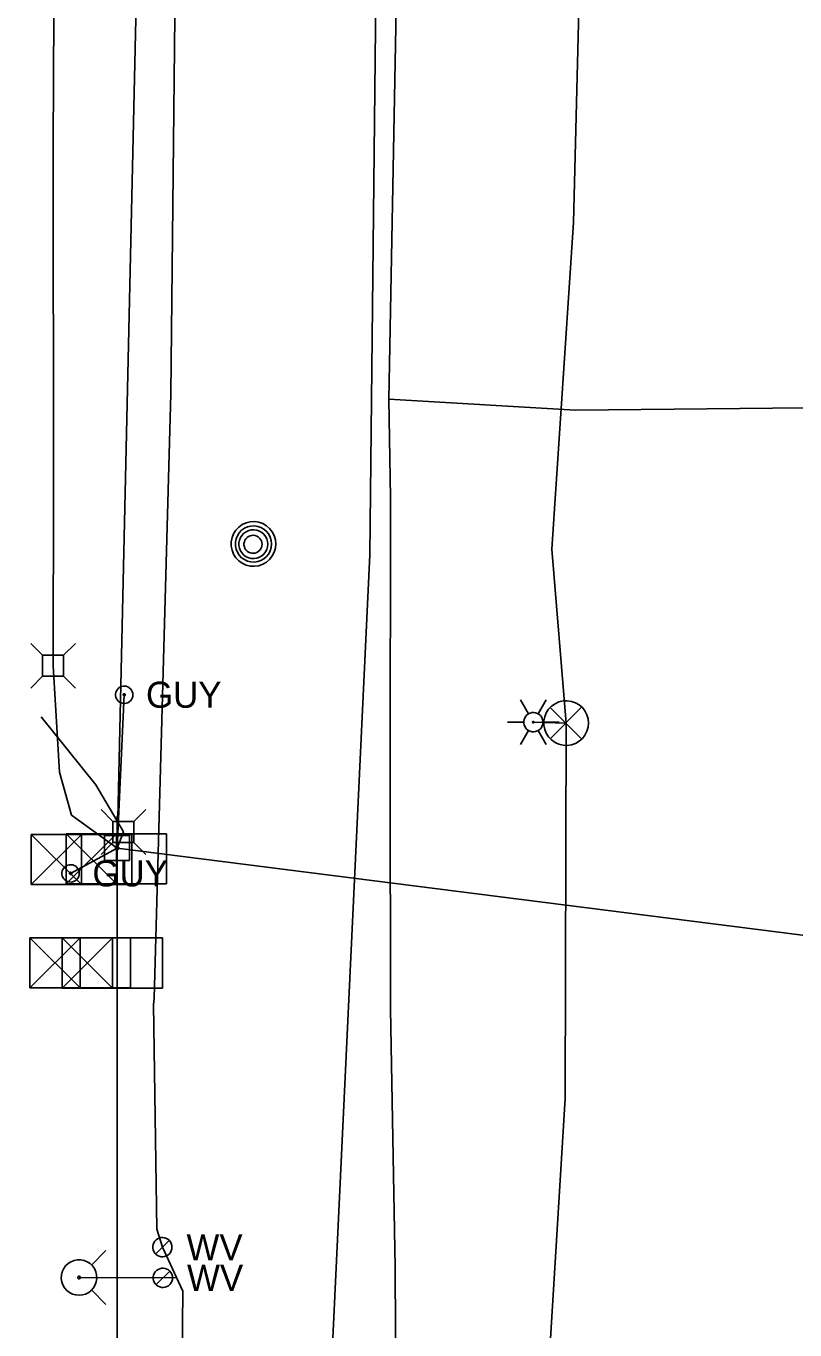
# Model space of a CAD drawing. Extents: x 600849 to 606371, y 330010 to 403088.
# Drawn here: x 602002.3 to 602115.8, y 362753.4 to 362946 of the extents above; entities that cross this region are included whole.
import ezdxf

# ---------------------------------------------------------------- set-up
doc = ezdxf.new("R2010")
doc.units = 0
for name, color, linetype in [('E_LTG', 7, 'Continuous'), ('E_SIG', 7, 'Continuous'), ('E_UTL_AG_Bold', 7, 'Continuous'), ('E_UTL_E_UG', 7, 'Continuous'), ('E_UTL_EGuyWire', 7, 'Continuous'), ('E_UTL_EPowerPole', 7, 'Continuous'), ('E_UTL_FO_UG', 7, 'Continuous'), ('E_UTL_G_UG', 7, 'Continuous'), ('E_UTL_MH', 7, 'Continuous'), ('E_UTL_Overhead', 7, 'Continuous'), ('E_UTL_T_UG', 7, 'Continuous'), ('E_UTL_TV_UG', 7, 'Continuous'), ('E_UTL_W', 7, 'Continuous'), ('E_UTL_W_UG', 7, 'Continuous'), ('E_UTL_WHydrant', 7, 'Continuous')]:
    doc.layers.add(name, color=color, linetype=linetype)

msp = doc.modelspace()

# ---------------------------------------------------------------- linework, layer by layer
at = {"layer": 'E_LTG'}
for points in [[(602076.43, 362844.43), (602075.24, 362846.49)], [(602077.86, 362844.43), (602079.05, 362846.49)], [(602073.33, 362843.19), (602075.71, 362843.19)], [(602078.57, 362843.19), (602078.55, 362843.46), (602078.47, 362843.72), (602078.34, 362843.97), (602078.18, 362844.18), (602077.97, 362844.36), (602077.74, 362844.49), (602077.48, 362844.58), (602077.21, 362844.62), (602076.94, 362844.61), (602076.68, 362844.54), (602076.43, 362844.43), (602076.21, 362844.27), (602076.02, 362844.08), (602075.87, 362843.85), (602075.77, 362843.6), (602075.72, 362843.33), (602075.72, 362843.06), (602075.77, 362842.79), (602075.87, 362842.54), (602076.02, 362842.31), (602076.21, 362842.11), (602076.43, 362841.96), (602076.68, 362841.84), (602076.94, 362841.78), (602077.21, 362841.77), (602077.48, 362841.8), (602077.74, 362841.89), (602077.97, 362842.03), (602078.18, 362842.21), (602078.34, 362842.42), (602078.47, 362842.66), (602078.55, 362842.92), (602078.57, 362843.19)], [(602078.57, 362843.19), (602078.55, 362843.46), (602078.47, 362843.72), (602078.34, 362843.97), (602078.18, 362844.18), (602077.97, 362844.36), (602077.74, 362844.49), (602077.48, 362844.58), (602077.21, 362844.62), (602076.94, 362844.61), (602076.68, 362844.54), (602076.43, 362844.43), (602076.21, 362844.27), (602076.02, 362844.08), (602075.87, 362843.85), (602075.77, 362843.6), (602075.72, 362843.33), (602075.72, 362843.06), (602075.77, 362842.79), (602075.87, 362842.54), (602076.02, 362842.31), (602076.21, 362842.11), (602076.43, 362841.96), (602076.68, 362841.84), (602076.94, 362841.78), (602077.21, 362841.77), (602077.48, 362841.8), (602077.74, 362841.89), (602077.97, 362842.03), (602078.18, 362842.21), (602078.34, 362842.42), (602078.47, 362842.66), (602078.55, 362842.92), (602078.57, 362843.19)], [(602078.57, 362843.19), (602078.55, 362843.46), (602078.47, 362843.72), (602078.34, 362843.97), (602078.18, 362844.18), (602077.97, 362844.36), (602077.74, 362844.49), (602077.48, 362844.58), (602077.21, 362844.62), (602076.94, 362844.61), (602076.68, 362844.54), (602076.43, 362844.43), (602076.21, 362844.27), (602076.02, 362844.08), (602075.87, 362843.85), (602075.77, 362843.6), (602075.72, 362843.33), (602075.72, 362843.06), (602075.77, 362842.79), (602075.87, 362842.54), (602076.02, 362842.31), (602076.21, 362842.11), (602076.43, 362841.96), (602076.68, 362841.84), (602076.94, 362841.78), (602077.21, 362841.77), (602077.48, 362841.8), (602077.74, 362841.89), (602077.97, 362842.03), (602078.18, 362842.21), (602078.34, 362842.42), (602078.47, 362842.66), (602078.55, 362842.92), (602078.57, 362843.19)], [(602077.26, 362843.19), (602077.26, 362843.22), (602077.25, 362843.24), (602077.24, 362843.26), (602077.23, 362843.28), (602077.21, 362843.29), (602077.19, 362843.3), (602077.17, 362843.31), (602077.15, 362843.31), (602077.13, 362843.31), (602077.1, 362843.31), (602077.08, 362843.3), (602077.06, 362843.28), (602077.05, 362843.27), (602077.04, 362843.25), (602077.03, 362843.23), (602077.02, 362843.2), (602077.02, 362843.18), (602077.03, 362843.16), (602077.04, 362843.14), (602077.05, 362843.12), (602077.06, 362843.1), (602077.08, 362843.09), (602077.1, 362843.08), (602077.13, 362843.08), (602077.15, 362843.07), (602077.17, 362843.08), (602077.19, 362843.08), (602077.21, 362843.1), (602077.23, 362843.11), (602077.24, 362843.13), (602077.25, 362843.15), (602077.26, 362843.17), (602077.26, 362843.19)], [(602078.57, 362843.19), (602080.95, 362843.19)], [(602075.24, 362839.89), (602076.43, 362841.96)], [(602079.05, 362839.89), (602077.86, 362841.96)]]:
    msp.add_lwpolyline(points, dxfattribs=at)
at = {"layer": 'E_SIG'}
for points in [[(602085.3, 362843.06), (602085.24, 362843.69), (602085.06, 362844.29), (602084.77, 362844.85), (602084.38, 362845.34), (602083.91, 362845.75), (602083.37, 362846.07), (602082.77, 362846.27), (602082.15, 362846.36), (602081.53, 362846.33), (602080.92, 362846.18), (602080.35, 362845.92), (602079.83, 362845.56), (602079.4, 362845.1), (602079.06, 362844.58), (602078.83, 362843.99), (602078.71, 362843.38), (602078.71, 362842.75), (602078.83, 362842.13), (602079.06, 362841.55), (602079.4, 362841.02), (602079.83, 362840.57), (602080.35, 362840.21), (602080.92, 362839.95), (602081.53, 362839.8), (602082.15, 362839.77), (602082.77, 362839.86), (602083.37, 362840.06), (602083.91, 362840.38), (602084.38, 362840.79), (602084.77, 362841.28), (602085.06, 362841.84), (602085.24, 362842.44), (602085.3, 362843.06)], [(602084.26, 362845.4), (602079.65, 362840.74)], [(602079.65, 362845.35), (602084.3, 362840.7)], [(602003.03, 362819.19), (602003.03, 362826.62)], [(602003.03, 362826.62), (602017.88, 362826.62)], [(602010.45, 362826.62), (602003.03, 362819.19)], [(602003.03, 362826.62), (602010.45, 362819.19)], [(602008.16, 362819.29), (602008.16, 362826.72)], [(602008.16, 362826.72), (602023.01, 362826.72)], [(602015.59, 362826.72), (602008.16, 362819.29)], [(602008.16, 362826.72), (602015.59, 362819.29)], [(602010.45, 362819.19), (602010.45, 362826.62)], [(602015.59, 362819.29), (602015.59, 362826.72)], [(602017.88, 362826.62), (602017.88, 362819.19)], [(602023.01, 362826.72), (602023.01, 362819.29)], [(602010.45, 362822.9), (602010.45, 362822.9)], [(602015.59, 362823.01), (602015.59, 362823.01)], [(602017.88, 362819.19), (602003.03, 362819.19)], [(602023.01, 362819.29), (602008.16, 362819.29)], [(602002.83, 362803.93), (602002.83, 362811.36)], [(602002.83, 362811.36), (602017.68, 362811.36)], [(602010.26, 362811.36), (602002.83, 362803.93)], [(602002.83, 362811.36), (602010.26, 362803.93)], [(602007.57, 362803.91), (602007.57, 362811.33)], [(602007.57, 362811.33), (602022.42, 362811.33)], [(602015, 362811.33), (602007.57, 362803.91)], [(602007.57, 362811.33), (602015, 362803.91)], [(602010.26, 362803.93), (602010.26, 362811.36)], [(602015, 362803.91), (602015, 362811.33)], [(602017.68, 362811.36), (602017.68, 362803.93)], [(602022.42, 362811.33), (602022.42, 362803.91)], [(602010.26, 362807.65), (602010.26, 362807.65)], [(602015, 362807.62), (602015, 362807.62)], [(602017.68, 362803.93), (602002.83, 362803.93)], [(602022.42, 362803.91), (602007.57, 362803.91)]]:
    msp.add_lwpolyline(points, dxfattribs=at)
at = {"layer": 'E_UTL_AG_Bold'}
for points in [[(602004.69, 362853.08), (602002.94, 362854.83)], [(602007.79, 362853.08), (602009.54, 362854.83)], [(602007.79, 362853.08), (602004.69, 362853.08)], [(602004.69, 362853.08), (602004.69, 362849.98)], [(602007.79, 362849.98), (602007.79, 362853.08)], [(602004.69, 362849.98), (602002.94, 362848.23)], [(602004.69, 362849.98), (602007.79, 362849.98)], [(602007.79, 362849.98), (602009.54, 362848.23)], [(602015.07, 362828.52), (602013.32, 362830.27)], [(602018.17, 362828.52), (602019.92, 362830.27)], [(602018.17, 362828.52), (602015.07, 362828.52)], [(602015.07, 362828.52), (602015.07, 362825.42)], [(602018.17, 362825.42), (602018.17, 362828.52)], [(602015.07, 362825.42), (602013.32, 362823.67)], [(602015.07, 362825.42), (602018.17, 362825.42)], [(602018.17, 362825.42), (602019.92, 362823.67)]]:
    msp.add_lwpolyline(points, dxfattribs=at)
at = {"layer": 'E_UTL_E_UG'}
for points in [[(602074.18, 362713.08), (602078.59, 362734.37), (602081.83, 362787.58), (602082, 362843.06), (602079.9, 362868.76), (602083.06, 362917), (602084.54, 362975.89), (602084.19, 363021.29), (602082.84, 363096.01), (602083.34, 363175.19), (602083.68, 363203.09)], [(602082, 362843.06), (602077.14, 362843.19)]]:
    msp.add_lwpolyline(points, dxfattribs=at)
at = {"layer": 'E_UTL_EGuyWire'}
for p in [(602016.75, 362847.24), (602008.84, 362820.86)]:
    msp.add_line(p, (602015.72, 362824.59), dxfattribs=at)
for points in [[(602018.03, 362847.24), (602018.01, 362847.48), (602017.94, 362847.72), (602017.83, 362847.93), (602017.68, 362848.13), (602017.49, 362848.29), (602017.28, 362848.41), (602017.05, 362848.49), (602016.81, 362848.52), (602016.57, 362848.51), (602016.33, 362848.45), (602016.11, 362848.35), (602015.91, 362848.21), (602015.74, 362848.03), (602015.61, 362847.83), (602015.52, 362847.6), (602015.47, 362847.36), (602015.47, 362847.12), (602015.52, 362846.88), (602015.61, 362846.65), (602015.74, 362846.45), (602015.91, 362846.27), (602016.11, 362846.13), (602016.33, 362846.03), (602016.57, 362845.97), (602016.81, 362845.96), (602017.05, 362845.99), (602017.28, 362846.07), (602017.49, 362846.19), (602017.68, 362846.35), (602017.83, 362846.55), (602017.94, 362846.76), (602018.01, 362847), (602018.03, 362847.24)], [(602016.91, 362847.24), (602016.91, 362847.27), (602016.9, 362847.3), (602016.88, 362847.33), (602016.87, 362847.35), (602016.84, 362847.37), (602016.82, 362847.39), (602016.79, 362847.4), (602016.76, 362847.4), (602016.73, 362847.4), (602016.7, 362847.39), (602016.67, 362847.38), (602016.64, 362847.36), (602016.62, 362847.34), (602016.61, 362847.31), (602016.6, 362847.29), (602016.59, 362847.26), (602016.59, 362847.23), (602016.6, 362847.2), (602016.61, 362847.17), (602016.62, 362847.14), (602016.64, 362847.12), (602016.67, 362847.1), (602016.7, 362847.09), (602016.73, 362847.08), (602016.76, 362847.08), (602016.79, 362847.08), (602016.82, 362847.09), (602016.84, 362847.11), (602016.87, 362847.13), (602016.88, 362847.15), (602016.9, 362847.18), (602016.91, 362847.21), (602016.91, 362847.24)], [(602010.12, 362820.86), (602010.1, 362821.1), (602010.03, 362821.34), (602009.92, 362821.55), (602009.77, 362821.74), (602009.58, 362821.9), (602009.37, 362822.03), (602009.14, 362822.11), (602008.9, 362822.14), (602008.66, 362822.13), (602008.42, 362822.07), (602008.2, 362821.97), (602008, 362821.83), (602007.83, 362821.65), (602007.7, 362821.45), (602007.61, 362821.22), (602007.56, 362820.98), (602007.56, 362820.74), (602007.61, 362820.5), (602007.7, 362820.27), (602007.83, 362820.07), (602008, 362819.89), (602008.2, 362819.75), (602008.42, 362819.65), (602008.66, 362819.59), (602008.9, 362819.58), (602009.14, 362819.61), (602009.37, 362819.69), (602009.58, 362819.81), (602009.77, 362819.97), (602009.92, 362820.16), (602010.03, 362820.38), (602010.1, 362820.62), (602010.12, 362820.86)], [(602009, 362820.86), (602009, 362820.89), (602008.99, 362820.92), (602008.97, 362820.95), (602008.95, 362820.97), (602008.93, 362820.99), (602008.9, 362821), (602008.88, 362821.01), (602008.85, 362821.02), (602008.82, 362821.02), (602008.79, 362821.01), (602008.76, 362821), (602008.73, 362820.98), (602008.71, 362820.96), (602008.7, 362820.93), (602008.68, 362820.9), (602008.68, 362820.87), (602008.68, 362820.84), (602008.68, 362820.81), (602008.7, 362820.78), (602008.71, 362820.76), (602008.73, 362820.74), (602008.76, 362820.72), (602008.79, 362820.71), (602008.82, 362820.7), (602008.85, 362820.7), (602008.88, 362820.7), (602008.9, 362820.71), (602008.93, 362820.73), (602008.95, 362820.75), (602008.97, 362820.77), (602008.99, 362820.8), (602009, 362820.83), (602009, 362820.86)]]:
    msp.add_lwpolyline(points, dxfattribs=at)
at = {"layer": 'E_UTL_EPowerPole'}
for points in [[(602015.69, 362826.43), (602015.69, 362829.34)], [(602017.53, 362826.43), (602013.85, 362826.43)], [(602013.85, 362826.43), (602013.85, 362822.74)], [(602017.53, 362822.74), (602017.53, 362826.43)], [(602015.96, 362824.59), (602015.96, 362824.63), (602015.94, 362824.68), (602015.92, 362824.72), (602015.89, 362824.75), (602015.86, 362824.78), (602015.82, 362824.8), (602015.78, 362824.82), (602015.73, 362824.83), (602015.69, 362824.82), (602015.64, 362824.81), (602015.6, 362824.79), (602015.57, 362824.77), (602015.53, 362824.73), (602015.51, 362824.7), (602015.49, 362824.65), (602015.48, 362824.61), (602015.48, 362824.56), (602015.49, 362824.52), (602015.51, 362824.48), (602015.53, 362824.44), (602015.57, 362824.41), (602015.6, 362824.38), (602015.64, 362824.36), (602015.69, 362824.35), (602015.73, 362824.35), (602015.78, 362824.36), (602015.82, 362824.37), (602015.86, 362824.39), (602015.89, 362824.42), (602015.92, 362824.46), (602015.94, 362824.5), (602015.96, 362824.54), (602015.96, 362824.59)], [(602013.85, 362822.74), (602017.53, 362822.74)]]:
    msp.add_lwpolyline(points, dxfattribs=at)
at = {"layer": 'E_UTL_FO_UG'}
for points in [[(602007.18, 362835.82), (602006.24, 362851.53), (602006.32, 362878.49), (602006.27, 362928.48), (602006.5, 362977.17), (602007.5, 363018.45), (602007.92, 363065.21), (602008.02, 363103.77), (602008.5, 363151.24), (602009.04, 363157.66), (602009.37, 363162.84), (602008.36, 363220.25), (602007.02, 363222.14), (602002.26, 363222.29)], [(602007.18, 362835.82), (602008.97, 362829.46), (602015.72, 362824.59)]]:
    msp.add_lwpolyline(points, dxfattribs=at)
at = {"layer": 'E_UTL_G_UG'}
for points in [[(602004.29, 362646.67), (602014.22, 362646.95), (602047.56, 362645.82), (602053.75, 362646.16), (602056.03, 362692.23), (602056.95, 362724.99), (602056.77, 362762.67), (602056.05, 362800.79), (602055.99, 362834.8), (602056.06, 362876.36), (602055.83, 362890.92), (602056.92, 362951.2), (602057.05, 363044.4), (602058.4, 363124.81), (602056.87, 363225.7), (602058.32, 363307.21), (602057.83, 363378.17), (602058.44, 363413.06), (602057.66, 363422.89), (602056.39, 363468.6)], [(602140.55, 362642.39), (602139.02, 362653.81), (602124.72, 362654.16), (602137.17, 362793.66), (602137.34, 362830.35), (602137.32, 362855.75), (602137.37, 362858.24), (602137.29, 362859.25), (602136.73, 362889.84), (602083.39, 362889.26), (602055.83, 362890.92)]]:
    msp.add_lwpolyline(points, dxfattribs=at)
at = {"layer": 'E_UTL_MH'}
for points in [[(602039.12, 362869.52), (602039.06, 362870.14), (602038.89, 362870.75), (602038.6, 362871.3), (602038.21, 362871.8), (602037.74, 362872.21), (602037.19, 362872.52), (602036.6, 362872.73), (602035.98, 362872.82), (602035.35, 362872.79), (602034.74, 362872.64), (602034.17, 362872.38), (602033.66, 362872.01), (602033.23, 362871.56), (602032.89, 362871.03), (602032.66, 362870.45), (602032.54, 362869.83), (602032.54, 362869.21), (602032.66, 362868.59), (602032.89, 362868.01), (602033.23, 362867.48), (602033.66, 362867.03), (602034.17, 362866.66), (602034.74, 362866.4), (602035.35, 362866.25), (602035.98, 362866.22), (602036.6, 362866.31), (602037.19, 362866.52), (602037.74, 362866.83), (602038.21, 362867.24), (602038.6, 362867.74), (602038.89, 362868.29), (602039.06, 362868.89), (602039.12, 362869.52)], [(602038.51, 362869.52), (602038.46, 362870.02), (602038.31, 362870.51), (602038.08, 362870.96), (602037.77, 362871.36), (602037.38, 362871.7), (602036.94, 362871.95), (602036.46, 362872.12), (602035.96, 362872.19), (602035.45, 362872.16), (602034.95, 362872.04), (602034.49, 362871.83), (602034.08, 362871.54), (602033.73, 362871.17), (602033.45, 362870.74), (602033.26, 362870.27), (602033.16, 362869.77), (602033.16, 362869.26), (602033.26, 362868.76), (602033.45, 362868.29), (602033.73, 362867.86), (602034.08, 362867.49), (602034.49, 362867.2), (602034.95, 362866.99), (602035.45, 362866.87), (602035.96, 362866.84), (602036.46, 362866.91), (602036.94, 362867.08), (602037.38, 362867.33), (602037.77, 362867.67), (602038.08, 362868.07), (602038.31, 362868.52), (602038.46, 362869.01), (602038.51, 362869.52)], [(602037.94, 362869.49), (602037.9, 362869.89), (602037.79, 362870.28), (602037.61, 362870.64), (602037.35, 362870.96), (602037.05, 362871.22), (602036.7, 362871.42), (602036.32, 362871.56), (602035.92, 362871.61), (602035.51, 362871.59), (602035.12, 362871.5), (602034.75, 362871.33), (602034.42, 362871.1), (602034.14, 362870.8), (602033.92, 362870.46), (602033.77, 362870.09), (602033.69, 362869.69), (602033.69, 362869.28), (602033.77, 362868.89), (602033.92, 362868.51), (602034.14, 362868.17), (602034.42, 362867.88), (602034.75, 362867.64), (602035.12, 362867.47), (602035.51, 362867.38), (602035.92, 362867.36), (602036.32, 362867.42), (602036.7, 362867.55), (602037.05, 362867.75), (602037.35, 362868.02), (602037.61, 362868.34), (602037.79, 362868.7), (602037.9, 362869.08), (602037.94, 362869.49)], [(602037.09, 362869.47), (602037.06, 362869.72), (602036.99, 362869.97), (602036.88, 362870.19), (602036.72, 362870.39), (602036.53, 362870.56), (602036.31, 362870.68), (602036.07, 362870.77), (602035.82, 362870.8), (602035.57, 362870.79), (602035.32, 362870.73), (602035.09, 362870.62), (602034.88, 362870.48), (602034.71, 362870.29), (602034.57, 362870.08), (602034.48, 362869.85), (602034.43, 362869.6), (602034.43, 362869.34), (602034.48, 362869.1), (602034.57, 362868.86), (602034.71, 362868.65), (602034.88, 362868.46), (602035.09, 362868.32), (602035.32, 362868.21), (602035.57, 362868.15), (602035.82, 362868.14), (602036.07, 362868.18), (602036.31, 362868.26), (602036.53, 362868.39), (602036.72, 362868.55), (602036.88, 362868.75), (602036.99, 362868.98), (602037.06, 362869.22), (602037.09, 362869.47)]]:
    msp.add_lwpolyline(points, dxfattribs=at)
at = {"layer": 'E_UTL_Overhead'}
for points in [[(602014.48, 362518.11), (602015.76, 362635.51), (602015.72, 362824.59), (602019.86, 363008.4), (602015.51, 363112.13), (602019.7, 363230.46), (602017.88, 363240.62), (602020.53, 363264.51), (602020.79, 363276.96), (602020.36, 363337.42), (602022.05, 363392.76), (602020.76, 363497.69), (602023.02, 363665.48), (602022.89, 363819.62), (602023.8, 363946.92), (602023.98, 364037.98)], [(602015.72, 362824.59), (602229.26, 362797.43)]]:
    msp.add_lwpolyline(points, dxfattribs=at)
at = {"layer": 'E_UTL_T_UG'}
msp.add_lwpolyline([(602029, 361187.95), (602030.09, 361332.68), (602030.32, 361479.32), (602031.6, 361623.57), (602034.81, 361758.94), (602039.97, 361895.46), (602038.92, 362037.46), (602039.07, 362150.46), (602039.52, 362213.37), (602040.11, 362261.56), (602042.13, 362282.82), (602042.8, 362315.54), (602044.04, 362453.27), (602044.88, 362483.99), (602046.05, 362603.33), (602046.4, 362728.45), (602052.99, 362867.92), (602054.63, 363014.99), (602055.87, 363161.76), (602058.26, 363302.99), (602058.58, 363452.58), (602055.9, 363653.18), (602056.25, 363696.56), (602056.95, 363843.75)], dxfattribs=at)
at = {"layer": 'E_UTL_TV_UG'}
msp.add_lwpolyline([(602015.72, 362824.59), (602016.62, 362826.97), (602012.55, 362833.94), (602004.47, 362844)], dxfattribs=at)
at = {"layer": 'E_UTL_W'}
for points in [[(602023.8, 362765.64), (602023.78, 362765.91), (602023.7, 362766.17), (602023.58, 362766.41), (602023.41, 362766.62), (602023.21, 362766.8), (602022.97, 362766.94), (602022.71, 362767.03), (602022.45, 362767.06), (602022.18, 362767.05), (602021.91, 362766.99), (602021.67, 362766.87), (602021.44, 362766.72), (602021.26, 362766.52), (602021.11, 362766.29), (602021.01, 362766.04), (602020.96, 362765.78), (602020.96, 362765.5), (602021.01, 362765.24), (602021.11, 362764.99), (602021.26, 362764.76), (602021.44, 362764.56), (602021.67, 362764.4), (602021.91, 362764.29), (602022.18, 362764.23), (602022.45, 362764.22), (602022.71, 362764.25), (602022.97, 362764.34), (602023.21, 362764.48), (602023.41, 362764.66), (602023.58, 362764.87), (602023.7, 362765.11), (602023.78, 362765.37), (602023.8, 362765.64)], [(602021.37, 362764.63), (602023.39, 362766.65)], [(602023.88, 362761.11), (602023.86, 362761.38), (602023.78, 362761.64), (602023.65, 362761.89), (602023.49, 362762.1), (602023.28, 362762.28), (602023.05, 362762.41), (602022.79, 362762.5), (602022.52, 362762.54), (602022.25, 362762.53), (602021.99, 362762.46), (602021.74, 362762.35), (602021.52, 362762.19), (602021.33, 362762), (602021.19, 362761.77), (602021.09, 362761.52), (602021.04, 362761.25), (602021.04, 362760.98), (602021.09, 362760.71), (602021.19, 362760.46), (602021.33, 362760.23), (602021.52, 362760.04), (602021.74, 362759.88), (602021.99, 362759.77), (602022.25, 362759.7), (602022.52, 362759.69), (602022.79, 362759.73), (602023.05, 362759.82), (602023.28, 362759.95), (602023.49, 362760.13), (602023.65, 362760.34), (602023.78, 362760.58), (602023.86, 362760.84), (602023.88, 362761.11)], [(602021.45, 362760.11), (602023.46, 362762.12)]]:
    msp.add_lwpolyline(points, dxfattribs=at)
at = {"layer": 'E_UTL_W_UG'}
for points in [[(602024.75, 362534.97), (602022.93, 362612.44), (602022.71, 362631.34), (602024.62, 362680.9), (602025.4, 362759.12), (602024.46, 362761.14), (602022.38, 362765.64), (602021.57, 362768.31), (602021.06, 362801.51), (602021.18, 362802.42), (602023.65, 362891.69), (602026.27, 363142.63), (602026.3, 363222.46), (602036.83, 363240.6), (602037.08, 363327.83), (602037.22, 363362.53)], [(602024.46, 362761.14), (602022.45, 362761.11), (602010.08, 362761.16)]]:
    msp.add_lwpolyline(points, dxfattribs=at)
at = {"layer": 'E_UTL_WHydrant'}
for points in [[(602011.91, 362762.99), (602014.05, 362765.14)], [(602010.08, 362758.54), (602010.57, 362758.58), (602011.05, 362758.72), (602011.5, 362758.95), (602011.89, 362759.26), (602012.21, 362759.64), (602012.46, 362760.07), (602012.63, 362760.54), (602012.7, 362761.03), (602012.67, 362761.53), (602012.56, 362762.02), (602012.35, 362762.47), (602012.06, 362762.88), (602011.7, 362763.22), (602011.28, 362763.49), (602010.82, 362763.68), (602010.33, 362763.77), (602009.83, 362763.77), (602009.34, 362763.68), (602008.88, 362763.49), (602008.46, 362763.22), (602008.1, 362762.88), (602007.81, 362762.47), (602007.6, 362762.02), (602007.48, 362761.53), (602007.46, 362761.03), (602007.53, 362760.54), (602007.69, 362760.07), (602007.94, 362759.64), (602008.27, 362759.26), (602008.66, 362758.95), (602009.1, 362758.72), (602009.58, 362758.58), (602010.08, 362758.54)], [(602010.08, 362760.96), (602010.12, 362760.96), (602010.15, 362760.97), (602010.19, 362760.99), (602010.22, 362761.01), (602010.24, 362761.04), (602010.26, 362761.08), (602010.27, 362761.11), (602010.28, 362761.15), (602010.28, 362761.19), (602010.27, 362761.22), (602010.25, 362761.26), (602010.23, 362761.29), (602010.2, 362761.32), (602010.17, 362761.34), (602010.13, 362761.35), (602010.1, 362761.36), (602010.06, 362761.36), (602010.02, 362761.35), (602009.99, 362761.34), (602009.95, 362761.32), (602009.93, 362761.29), (602009.9, 362761.26), (602009.89, 362761.22), (602009.88, 362761.19), (602009.88, 362761.15), (602009.88, 362761.11), (602009.89, 362761.08), (602009.91, 362761.04), (602009.94, 362761.01), (602009.97, 362760.99), (602010, 362760.97), (602010.04, 362760.96), (602010.08, 362760.96)], [(602011.91, 362759.32), (602014.05, 362757.18)]]:
    msp.add_lwpolyline(points, dxfattribs=at)

# ---------------------------------------------------------------- texts
at = {"layer": 'E_UTL_EGuyWire'}
for p in [(602019.96, 362845.32), (602012.05, 362818.93)]:
    msp.add_text('GUY', height=3.85, dxfattribs=at).set_placement(p)
at = {"layer": 'E_UTL_W'}
for p in [(602025.94, 362763.71), (602026.02, 362759.19)]:
    msp.add_text('WV', height=3.85, dxfattribs=at).set_placement(p)

doc.saveas('drawing.dxf')
